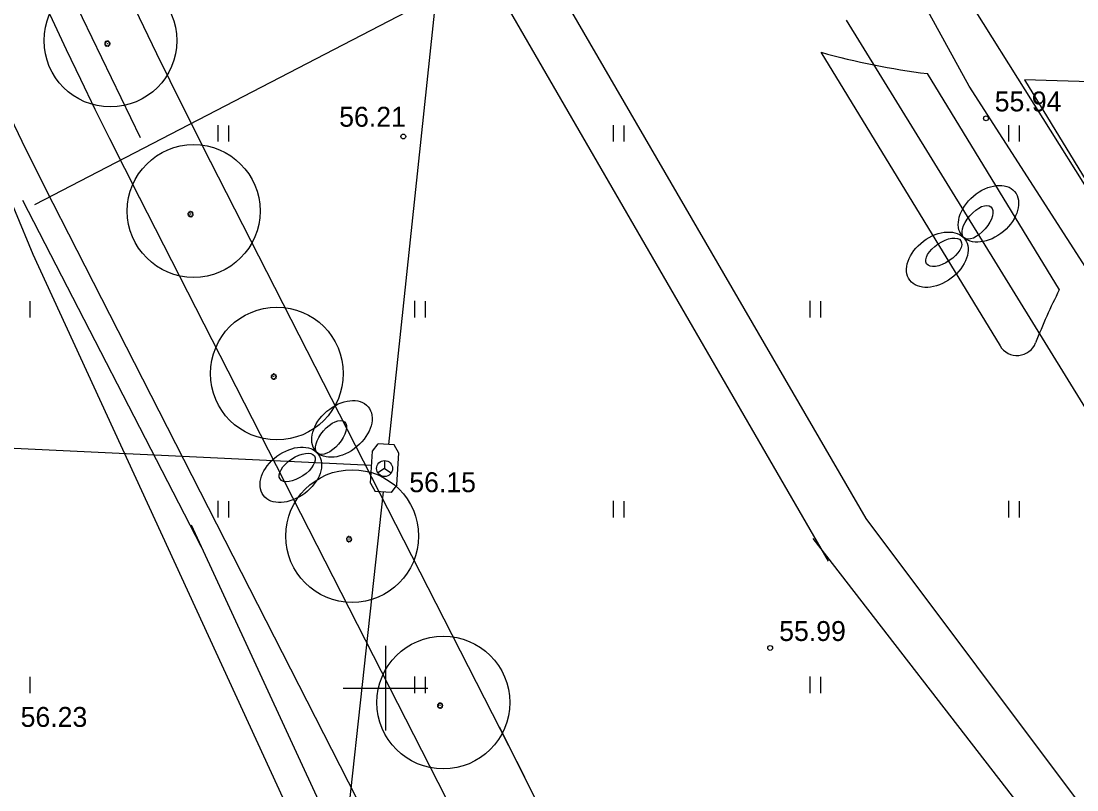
# Model space of a CAD drawing. Extents: x 9156 to 9809, y 2728 to 4000.
# Drawn here: x 9436.29 to 9476.03, y 3796.17 to 3825.13 of the extents above; entities that cross this region are included whole.
import ezdxf

# ---------------------------------------------------------------- set-up
doc = ezdxf.new("R2010")
doc.units = 0
for name, color, linetype in [('Level 12', 7, 'Continuous'), ('Level 14', 7, 'Continuous'), ('Level 15', 7, 'Continuous'), ('Level 16', 7, 'Continuous'), ('Level 17', 7, 'Continuous'), ('Level 18', 7, 'Continuous'), ('Level 54', 7, 'Continuous'), ('Level 56', 7, 'Continuous'), ('Level 58', 7, 'Continuous'), ('Level 7', 7, 'Continuous'), ('Level 8', 7, 'Continuous'), ('Level 9', 7, 'Continuous')]:
    doc.layers.add(name, color=color, linetype=linetype)

# ---------------------------------------------------------------- blocks, each defined once
blk = doc.blocks.new('KKOL')
at = {"layer": 'Level 58'}
for p, q in [((0, 1.59349), (0, -1.5935)), ((-1.5935, 0), (1.59349, 0))]:
    blk.add_line(p, q, dxfattribs=at)

msp = doc.modelspace()

# ---------------------------------------------------------------- linework, layer by layer
at = {"layer": 'Level 12'}
for p, q in [((9440.781, 3820.735), (9432.928, 3837.052)), ((9436.81, 3818.227), (9468.538, 3834.695)), ((9443.071, 3805.338), (9436.357, 3818.378)), ((9460.217, 3768.222), (9442.699, 3806.141))]:
    msp.add_line(p, q, dxfattribs=at)
at = {"layer": 'Level 14'}
for p, q in [((9466.679, 3804.785), (9444.363, 3843.396)), ((9499.968, 3761.831), (9466.109, 3805.643))]:
    msp.add_line(p, q, dxfattribs=at)
at = {"layer": 'Level 15'}
for p, q in [((9471.984, 3822.683), (9459.903, 3844.589)), ((9480.562, 3809.298), (9471.984, 3822.683))]:
    msp.add_line(p, q, dxfattribs=at)
at = {"layer": 'Level 16'}
for p, q in [((9468.103, 3806.398), (9449.679, 3838.123)), ((9500.119, 3763.644), (9468.103, 3806.398))]:
    msp.add_line(p, q, dxfattribs=at)
at = {"layer": 'Level 17'}
for p, q in [((9481.847, 3801.624), (9467.364, 3825.161)), ((9452.634, 3795.185), (9440.739, 3818.479)), ((9438.067, 3817.115), (9449.962, 3793.821))]:
    msp.add_line(p, q, dxfattribs=at)
for radius, start, end in [(226, 185.96508, 207.05054), (223, 186.63117, 207.05059)]:
    msp.add_arc((9639.344, 3919.894), radius, start, end, dxfattribs=at)
at = {"layer": 'Level 18'}
for p, q in [((9466.4, 3823.956), (9473.14, 3812.895)), ((9470.403, 3823.152), (9475.369, 3815.002)), ((9479.749, 3822.751), (9474.059, 3822.918)), ((9474.059, 3822.918), (9477.193, 3817.774)), ((9455.252, 3796.653), (9443.411, 3819.843))]:
    msp.add_line(p, q, dxfattribs=at)
for centre, radius, start, end in [((9639.344, 3919.894), 220, 188.1609, 207.05049), ((9473.864, 3850.735), 27.8, 254.4273, 262.85), ((9495.713, 3804.707), 22.8, 153.1593, 158.6399), ((9473.78, 3813.285), 0.75, 211.3526, 338.6399), ((9231.641, 3684.839), 250, 16.49447, 27.05049)]:
    msp.add_arc(centre, radius, start, end, dxfattribs=at)
at = {"layer": 'Level 54'}
for p, q in [((9458.429, 3887.462), (9450.115, 3809.187)), ((9443.692, 3821.21), (9443.692, 3820.59)), ((9444.098, 3821.199), (9444.098, 3820.59)), ((9458.574, 3821.21), (9458.574, 3820.59)), ((9458.98, 3821.199), (9458.98, 3820.59)), ((9473.456, 3821.21), (9473.456, 3820.59)), ((9473.861, 3821.199), (9473.861, 3820.59)), ((9436.622, 3814.579), (9436.622, 3813.97)), ((9451.098, 3814.59), (9451.098, 3813.97)), ((9451.504, 3814.579), (9451.504, 3813.97)), ((9465.98, 3814.59), (9465.98, 3813.97)), ((9466.385, 3814.579), (9466.385, 3813.97)), ((9449.435, 3807.727), (9449.511, 3808.925)), ((9449.511, 3808.925), (9449.73, 3809.212)), ((9450.329, 3809.174), (9449.73, 3809.212)), ((9450.509, 3808.861), (9450.329, 3809.174)), ((9450.433, 3807.664), (9450.509, 3808.861)), ((9449.971, 3808.576), (9449.971, 3808.276)), ((9449.971, 3808.276), (9449.721, 3808.11)), ((9449.971, 3808.276), (9449.971, 3808.276)), ((9449.971, 3808.276), (9450.221, 3808.11)), ((9449.435, 3807.727), (9449.616, 3807.415)), ((9450.433, 3807.664), (9450.214, 3807.377)), ((9450.214, 3807.377), (9449.616, 3807.415)), ((9443.692, 3807.059), (9443.692, 3806.439)), ((9444.098, 3807.048), (9444.098, 3806.439)), ((9458.574, 3807.059), (9458.574, 3806.439)), ((9458.98, 3807.048), (9458.98, 3806.439)), ((9473.456, 3807.059), (9473.456, 3806.439)), ((9473.861, 3807.048), (9473.861, 3806.439)), ((9450, 3801.25), (9450, 3798.75)), ((9436.622, 3800.428), (9436.622, 3799.819)), ((9451.098, 3800.439), (9451.098, 3799.819)), ((9451.504, 3800.428), (9451.504, 3799.819)), ((9465.98, 3800.439), (9465.98, 3799.819)), ((9466.385, 3800.428), (9466.385, 3799.819)), ((9448.75, 3800), (9451.25, 3800))]:
    msp.add_line(p, q, dxfattribs=at)
for points in [[(9449.477, 3808.39), (9432.322, 3809.209), (9412.866, 3810.111), (9397.661, 3811.43), (9389.031, 3811.914)], [(9449.915, 3807.396), (9441.243, 3727.823)]]:
    msp.add_lwpolyline(points, dxfattribs=at)
for centre, radius in [((9472.613, 3821.468), 0.0909), ((9450.675, 3820.784), 0.0909), ((9449.971, 3808.276), 0.3), ((9464.485, 3801.52), 0.0909)]:
    msp.add_circle(centre, radius, dxfattribs=at)
at = {"layer": 'Level 56'}
for p, q in [((9466.4, 3823.956), (9473.14, 3812.895)), ((9470.403, 3823.152), (9475.369, 3815.002)), ((9479.749, 3822.751), (9474.059, 3822.918)), ((9474.059, 3822.918), (9477.193, 3817.774)), ((9455.252, 3796.653), (9443.411, 3819.843)), ((9452.634, 3795.185), (9440.739, 3818.479)), ((9438.067, 3817.115), (9449.962, 3793.821))]:
    msp.add_line(p, q, dxfattribs=at)
for centre, radius, start, end in [((9639.344, 3919.894), 226, 185.96508, 207.05054), ((9639.344, 3919.894), 223, 186.63117, 207.05059), ((9639.344, 3919.894), 220, 188.1609, 207.05049), ((9473.864, 3850.735), 27.8, 254.4273, 262.85), ((9495.713, 3804.707), 22.8, 153.1593, 158.6399), ((9473.78, 3813.285), 0.75, 211.3526, 338.6399), ((9231.641, 3684.839), 250, 16.49447, 27.05049)]:
    msp.add_arc(centre, radius, start, end, dxfattribs=at)
at = {"layer": 'Level 7'}
for p, q in [((9423.602, 3847.995), (9436.729, 3816.345)), ((9469.095, 3830.492), (9514.803, 3757.492)), ((9436.729, 3816.345), (9454.116, 3778.542))]:
    msp.add_line(p, q, dxfattribs=at)
at = {"layer": 'Level 8'}
for centre, major_axis, ratio in [((9472.704, 3817.872), (-0.986, -0.837), 0.674652), ((9472.704, 3817.872), (-0.986, -0.837), 0.674652), ((9472.704, 3817.872), (-0.986, -0.837), 0.674652), ((9472.704, 3817.872), (-0.986, -0.837), 0.674652), ((9472.292, 3817.549), (-0.507, -0.589), 0.486914), ((9472.292, 3817.549), (-0.507, -0.589), 0.486914), ((9472.292, 3817.549), (-0.507, -0.589), 0.486914), ((9472.292, 3817.549), (-0.507, -0.589), 0.486914), ((9470.78, 3816.143), (1.034, 0.776), 0.674652), ((9470.78, 3816.143), (1.034, 0.776), 0.674652), ((9470.78, 3816.143), (1.034, 0.776), 0.674652), ((9470.78, 3816.143), (1.034, 0.776), 0.674652), ((9471.02, 3816.421), (0.646, 0.434), 0.486914), ((9471.02, 3816.421), (0.646, 0.434), 0.486914), ((9471.02, 3816.421), (0.646, 0.434), 0.486914), ((9471.02, 3816.421), (0.646, 0.434), 0.486914), ((9448.366, 3809.769), (-0.986, -0.837), 0.674652), ((9448.366, 3809.769), (-0.986, -0.837), 0.674652), ((9448.366, 3809.769), (-0.986, -0.837), 0.674652), ((9448.366, 3809.769), (-0.986, -0.837), 0.674652), ((9447.954, 3809.446), (-0.507, -0.589), 0.486914), ((9447.954, 3809.446), (-0.507, -0.589), 0.486914), ((9447.954, 3809.446), (-0.507, -0.589), 0.486914), ((9447.954, 3809.446), (-0.507, -0.589), 0.486914), ((9446.441, 3808.04), (1.034, 0.776), 0.674652), ((9446.441, 3808.04), (1.034, 0.776), 0.674652), ((9446.441, 3808.04), (1.034, 0.776), 0.674652), ((9446.441, 3808.04), (1.034, 0.776), 0.674652), ((9446.682, 3808.317), (0.646, 0.434), 0.486914), ((9446.682, 3808.317), (0.646, 0.434), 0.486914), ((9446.682, 3808.317), (0.646, 0.434), 0.486914), ((9446.682, 3808.317), (0.646, 0.434), 0.486914)]:
    msp.add_ellipse(centre, major_axis=major_axis, ratio=ratio, dxfattribs=at)
at = {"layer": 'Level 9'}
for p, q in [((9439.443, 3824.321), (9439.463, 3824.313)), ((9439.475, 3824.331), (9439.458, 3824.345)), ((9439.479, 3824.364), (9439.491, 3824.345)), ((9439.512, 3824.355), (9439.506, 3824.376)), ((9439.534, 3824.38), (9439.534, 3824.358)), ((9439.555, 3824.355), (9439.561, 3824.376)), ((9439.588, 3824.364), (9439.577, 3824.345)), ((9439.593, 3824.331), (9439.61, 3824.345)), ((9439.625, 3824.321), (9439.606, 3824.311)), ((9439.456, 3824.291), (9439.434, 3824.293)), ((9439.434, 3824.265), (9439.456, 3824.269)), ((9439.462, 3824.246), (9439.443, 3824.237)), ((9439.458, 3824.213), (9439.474, 3824.228)), ((9439.492, 3824.213), (9439.479, 3824.194)), ((9439.505, 3824.183), (9439.511, 3824.204)), ((9439.545, 3824.278), (9439.524, 3824.278)), ((9439.534, 3824.2), (9439.533, 3824.178)), ((9439.534, 3824.267), (9439.534, 3824.288)), ((9439.562, 3824.182), (9439.556, 3824.203)), ((9439.576, 3824.212), (9439.588, 3824.194)), ((9439.611, 3824.214), (9439.594, 3824.228)), ((9439.606, 3824.247), (9439.626, 3824.238)), ((9439.612, 3824.29), (9439.633, 3824.294)), ((9439.634, 3824.265), (9439.612, 3824.269)), ((9442.589, 3817.871), (9442.567, 3817.874)), ((9442.567, 3817.846), (9442.588, 3817.849)), ((9442.575, 3817.902), (9442.595, 3817.893)), ((9442.595, 3817.827), (9442.575, 3817.817)), ((9442.59, 3817.794), (9442.607, 3817.808)), ((9442.607, 3817.912), (9442.591, 3817.925)), ((9442.612, 3817.944), (9442.624, 3817.926)), ((9442.624, 3817.793), (9442.612, 3817.775)), ((9442.645, 3817.935), (9442.638, 3817.956)), ((9442.638, 3817.763), (9442.644, 3817.784)), ((9442.677, 3817.858), (9442.656, 3817.858)), ((9442.667, 3817.781), (9442.666, 3817.759)), ((9442.667, 3817.96), (9442.667, 3817.938)), ((9442.667, 3817.848), (9442.667, 3817.869)), ((9442.688, 3817.935), (9442.694, 3817.956)), ((9442.694, 3817.763), (9442.689, 3817.784)), ((9442.709, 3817.793), (9442.721, 3817.775)), ((9442.721, 3817.944), (9442.71, 3817.925)), ((9442.726, 3817.911), (9442.743, 3817.926)), ((9442.743, 3817.795), (9442.727, 3817.809)), ((9442.758, 3817.901), (9442.739, 3817.892)), ((9442.739, 3817.828), (9442.759, 3817.819)), ((9442.745, 3817.871), (9442.766, 3817.875)), ((9442.766, 3817.846), (9442.745, 3817.85)), ((9445.721, 3811.75), (9445.7, 3811.753)), ((9445.7, 3811.725), (9445.721, 3811.728)), ((9445.708, 3811.781), (9445.728, 3811.772)), ((9445.728, 3811.706), (9445.708, 3811.696)), ((9445.74, 3811.791), (9445.723, 3811.805)), ((9445.723, 3811.673), (9445.739, 3811.687)), ((9445.745, 3811.823), (9445.756, 3811.805)), ((9445.757, 3811.672), (9445.745, 3811.654)), ((9445.77, 3811.642), (9445.776, 3811.663)), ((9445.778, 3811.814), (9445.771, 3811.835)), ((9445.81, 3811.738), (9445.789, 3811.738)), ((9445.799, 3811.839), (9445.799, 3811.817)), ((9445.799, 3811.727), (9445.799, 3811.748)), ((9445.799, 3811.66), (9445.799, 3811.638)), ((9445.821, 3811.815), (9445.827, 3811.835)), ((9445.827, 3811.642), (9445.822, 3811.663)), ((9445.841, 3811.672), (9445.853, 3811.654)), ((9445.853, 3811.824), (9445.843, 3811.805)), ((9445.859, 3811.791), (9445.875, 3811.805)), ((9445.876, 3811.674), (9445.86, 3811.688)), ((9445.891, 3811.78), (9445.871, 3811.771)), ((9445.871, 3811.707), (9445.891, 3811.698)), ((9445.877, 3811.75), (9445.899, 3811.754)), ((9445.899, 3811.725), (9445.878, 3811.729)), ((9448.542, 3805.66), (9448.562, 3805.652)), ((9448.574, 3805.67), (9448.558, 3805.684)), ((9448.579, 3805.702), (9448.591, 3805.684)), ((9448.612, 3805.694), (9448.605, 3805.714)), ((9448.634, 3805.718), (9448.634, 3805.697)), ((9448.655, 3805.694), (9448.661, 3805.715)), ((9448.688, 3805.703), (9448.677, 3805.684)), ((9448.693, 3805.67), (9448.71, 3805.684)), ((9448.725, 3805.66), (9448.706, 3805.65)), ((9448.556, 3805.629), (9448.534, 3805.632)), ((9448.534, 3805.604), (9448.555, 3805.607)), ((9448.562, 3805.585), (9448.542, 3805.575)), ((9448.557, 3805.552), (9448.574, 3805.567)), ((9448.591, 3805.551), (9448.579, 3805.533)), ((9448.605, 3805.521), (9448.611, 3805.542)), ((9448.644, 3805.617), (9448.623, 3805.617)), ((9448.634, 3805.539), (9448.633, 3805.517)), ((9448.634, 3805.606), (9448.634, 3805.627)), ((9448.661, 3805.521), (9448.656, 3805.542)), ((9448.676, 3805.551), (9448.688, 3805.533)), ((9448.71, 3805.553), (9448.694, 3805.567)), ((9448.706, 3805.586), (9448.726, 3805.577)), ((9448.712, 3805.629), (9448.733, 3805.633)), ((9448.733, 3805.604), (9448.712, 3805.608)), ((9451.987, 3799.359), (9451.965, 3799.362)), ((9451.965, 3799.334), (9451.987, 3799.337)), ((9451.973, 3799.39), (9451.993, 3799.381)), ((9451.993, 3799.315), (9451.973, 3799.305)), ((9451.988, 3799.282), (9452.005, 3799.296)), ((9452.005, 3799.4), (9451.989, 3799.414)), ((9452.01, 3799.432), (9452.022, 3799.414)), ((9452.022, 3799.281), (9452.01, 3799.263)), ((9452.043, 3799.423), (9452.036, 3799.444)), ((9452.075, 3799.347), (9452.054, 3799.347)), ((9452.065, 3799.448), (9452.065, 3799.426)), ((9452.065, 3799.336), (9452.065, 3799.357)), ((9452.086, 3799.424), (9452.092, 3799.444)), ((9452.107, 3799.281), (9452.119, 3799.263)), ((9452.119, 3799.433), (9452.108, 3799.414)), ((9452.124, 3799.4), (9452.141, 3799.414)), ((9452.142, 3799.283), (9452.125, 3799.297)), ((9452.156, 3799.389), (9452.137, 3799.38)), ((9452.137, 3799.316), (9452.157, 3799.307)), ((9452.143, 3799.359), (9452.164, 3799.363)), ((9452.164, 3799.334), (9452.143, 3799.338)), ((9452.036, 3799.251), (9452.042, 3799.272)), ((9452.065, 3799.269), (9452.064, 3799.247)), ((9452.092, 3799.251), (9452.087, 3799.272))]:
    msp.add_line(p, q, dxfattribs=at)
for centre in [(9439.651, 3824.395), (9442.784, 3817.976), (9445.917, 3811.855), (9448.751, 3805.734), (9452.182, 3799.464)]:
    msp.add_circle(centre, 2.5, dxfattribs=at)
for centre, radius, start, end in [((9439.534, 3824.279), 0.101, 155.3123, 171.7042), ((9439.534, 3824.279), 0.101, 122.8434, 139.0222), ((9439.534, 3824.279), 0.0788, 138.6432, 154.5795), ((9439.534, 3824.279), 0.0788, 105.9559, 123.0564), ((9439.534, 3824.279), 0.101, 90.0356, 106.342), ((9439.534, 3824.279), 0.0788, 74.31, 90.043), ((9439.534, 3824.279), 0.101, 57.6108, 74.1981), ((9439.534, 3824.279), 0.0788, 41.2062, 56.7795), ((9439.534, 3824.279), 0.101, 24.5394, 40.9852), ((9439.534, 3824.279), 0.101, 187.9671, 204.8625), ((9439.534, 3824.279), 0.0788, 171.5431, 187.6203), ((9439.534, 3824.279), 0.101, 220.7122, 237.1166), ((9439.534, 3824.279), 0.0788, 204.4529, 220.4774), ((9439.534, 3824.279), 0.0788, 237.451, 253.0843), ((9439.534, 3824.279), 0.101, 253.2952, 269.5718), ((9439.534, 3824.279), 0.0788, 269.9461, 286.3473), ((9439.534, 3824.279), 0.101, 285.972, 302.5562), ((9439.534, 3824.279), 0.0788, 302.254, 320.086), ((9439.534, 3824.279), 0.0788, 8.0619, 24.0332), ((9439.534, 3824.279), 0.0788, 336.0557, 352.7558), ((9439.534, 3824.279), 0.101, 319.7777, 336.0738), ((9439.534, 3824.279), 0.101, 352.27, 8.583), ((9442.667, 3817.859), 0.101, 155.3123, 171.7042), ((9442.667, 3817.859), 0.101, 187.9671, 204.8625), ((9442.667, 3817.859), 0.0788, 171.5431, 187.6203), ((9442.667, 3817.859), 0.101, 220.7122, 237.1166), ((9442.667, 3817.859), 0.101, 122.8434, 139.0222), ((9442.667, 3817.859), 0.0788, 138.6432, 154.5795), ((9442.667, 3817.859), 0.0788, 204.4529, 220.4774), ((9442.667, 3817.859), 0.0788, 105.9559, 123.0564), ((9442.667, 3817.859), 0.0788, 237.451, 253.0843), ((9442.667, 3817.859), 0.101, 90.0356, 106.342), ((9442.667, 3817.859), 0.101, 253.2952, 269.5718), ((9442.667, 3817.859), 0.0788, 74.31, 90.043), ((9442.667, 3817.859), 0.0788, 269.9461, 286.3473), ((9442.667, 3817.859), 0.101, 57.6108, 74.1981), ((9442.667, 3817.859), 0.101, 285.972, 302.5562), ((9442.667, 3817.859), 0.0788, 302.254, 320.086), ((9442.667, 3817.859), 0.0788, 41.2062, 56.7795), ((9442.667, 3817.859), 0.0788, 8.0619, 24.0332), ((9442.667, 3817.859), 0.0788, 336.0557, 352.7558), ((9442.667, 3817.859), 0.101, 24.5394, 40.9852), ((9442.667, 3817.859), 0.101, 319.7777, 336.0738), ((9442.667, 3817.859), 0.101, 352.27, 8.583), ((9445.799, 3811.739), 0.101, 155.3123, 171.7042), ((9445.799, 3811.739), 0.101, 187.9671, 204.8625), ((9445.799, 3811.739), 0.0788, 171.5431, 187.6203), ((9445.799, 3811.739), 0.101, 122.8434, 139.0222), ((9445.799, 3811.739), 0.101, 220.7122, 237.1166), ((9445.799, 3811.739), 0.0788, 138.6432, 154.5795), ((9445.799, 3811.739), 0.0788, 204.4529, 220.4774), ((9445.799, 3811.739), 0.0788, 105.9559, 123.0564), ((9445.799, 3811.739), 0.0788, 237.451, 253.0843), ((9445.799, 3811.739), 0.101, 253.2952, 269.5718), ((9445.799, 3811.739), 0.101, 90.0356, 106.342), ((9445.799, 3811.739), 0.0788, 74.31, 90.043), ((9445.799, 3811.739), 0.0788, 269.9461, 286.3473), ((9445.799, 3811.739), 0.101, 57.6108, 74.1981), ((9445.799, 3811.739), 0.101, 285.972, 302.5562), ((9445.799, 3811.739), 0.0788, 302.254, 320.086), ((9445.799, 3811.739), 0.0788, 41.2062, 56.7795), ((9445.799, 3811.739), 0.0788, 8.0619, 24.0332), ((9445.799, 3811.739), 0.0788, 336.0557, 352.7558), ((9445.799, 3811.739), 0.101, 24.5394, 40.9852), ((9445.799, 3811.739), 0.101, 319.7777, 336.0738), ((9445.799, 3811.739), 0.101, 352.27, 8.583), ((9448.634, 3805.618), 0.101, 155.3123, 171.7042), ((9448.634, 3805.618), 0.101, 122.8434, 139.0222), ((9448.634, 3805.618), 0.0788, 138.6432, 154.5795), ((9448.634, 3805.618), 0.0788, 105.9559, 123.0564), ((9448.634, 3805.618), 0.101, 90.0356, 106.342), ((9448.634, 3805.618), 0.0788, 74.31, 90.043), ((9448.634, 3805.618), 0.101, 57.6108, 74.1981), ((9448.634, 3805.618), 0.0788, 41.2062, 56.7795), ((9448.634, 3805.618), 0.0788, 8.0619, 24.0332), ((9448.634, 3805.618), 0.101, 24.5394, 40.9852), ((9448.634, 3805.618), 0.101, 187.9671, 204.8625), ((9448.634, 3805.618), 0.0788, 171.5431, 187.6203), ((9448.634, 3805.618), 0.101, 220.7122, 237.1166), ((9448.634, 3805.618), 0.0788, 204.4529, 220.4774), ((9448.634, 3805.618), 0.0788, 237.451, 253.0843), ((9448.634, 3805.618), 0.101, 253.2952, 269.5718), ((9448.634, 3805.618), 0.0788, 269.9461, 286.3473), ((9448.634, 3805.618), 0.101, 285.972, 302.5562), ((9448.634, 3805.618), 0.0788, 302.254, 320.086), ((9448.634, 3805.618), 0.0788, 336.0557, 352.7558), ((9448.634, 3805.618), 0.101, 319.7777, 336.0738), ((9448.634, 3805.618), 0.101, 352.27, 8.583), ((9452.065, 3799.348), 0.101, 155.3123, 171.7042), ((9452.065, 3799.348), 0.101, 187.9671, 204.8625), ((9452.065, 3799.348), 0.0788, 171.5431, 187.6203), ((9452.065, 3799.348), 0.101, 220.7122, 237.1166), ((9452.065, 3799.348), 0.101, 122.8434, 139.0222), ((9452.065, 3799.348), 0.0788, 138.6432, 154.5795), ((9452.065, 3799.348), 0.0788, 204.4529, 220.4774), ((9452.065, 3799.348), 0.0788, 105.9559, 123.0564), ((9452.065, 3799.348), 0.0788, 237.451, 253.0843), ((9452.065, 3799.348), 0.101, 90.0356, 106.342), ((9452.065, 3799.348), 0.0788, 74.31, 90.043), ((9452.065, 3799.348), 0.101, 57.6108, 74.1981), ((9452.065, 3799.348), 0.0788, 302.254, 320.086), ((9452.065, 3799.348), 0.0788, 41.2062, 56.7795), ((9452.065, 3799.348), 0.0788, 8.0619, 24.0332), ((9452.065, 3799.348), 0.0788, 336.0557, 352.7558), ((9452.065, 3799.348), 0.101, 24.5394, 40.9852), ((9452.065, 3799.348), 0.101, 319.7777, 336.0738), ((9452.065, 3799.348), 0.101, 352.27, 8.583), ((9452.065, 3799.348), 0.101, 253.2952, 269.5718), ((9452.065, 3799.348), 0.0788, 269.9461, 286.3473), ((9452.065, 3799.348), 0.101, 285.972, 302.5562)]:
    msp.add_arc(centre, radius, start, end, dxfattribs=at)

# ---------------------------------------------------------------- block references
at = {"layer": 'Level 54'}
msp.add_blockref('KKOL', (9450, 3800), dxfattribs=at)

# ---------------------------------------------------------------- texts
for s, p in [('55.94', (9472.94, 3821.728)), ('56.21', (9448.262, 3821.151)), ('56.15', (9450.901, 3807.387)), ('55.99', (9464.826, 3801.782)), ('56.23', (9436.269, 3798.547))]:
    msp.add_text(s, height=0.75, dxfattribs=at).set_placement(p)

doc.saveas('drawing.dxf')
